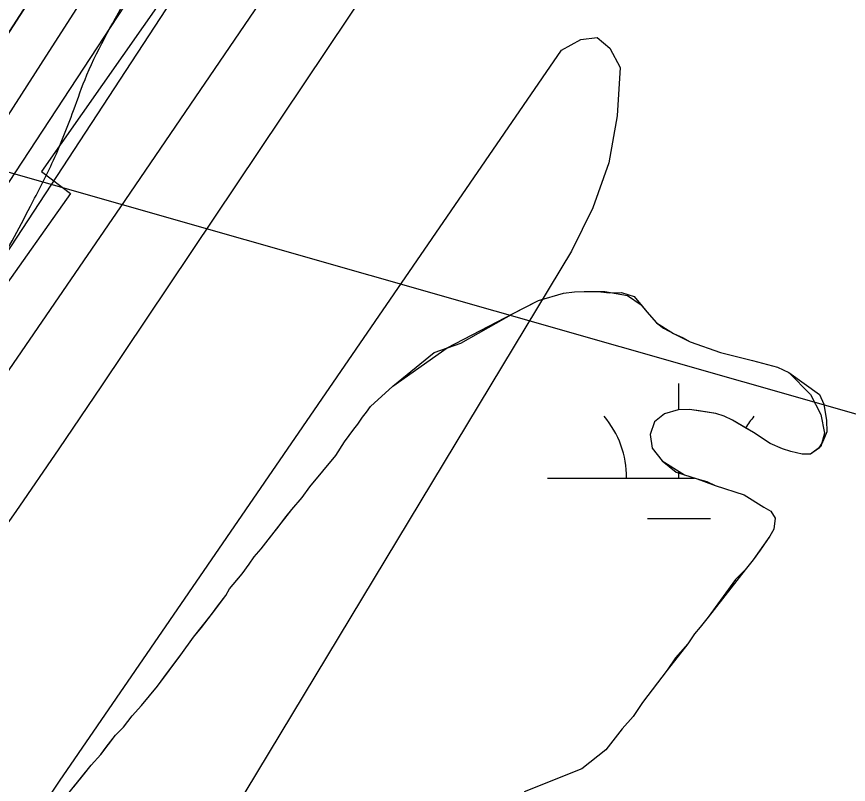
# Model space of a CAD drawing. Extents: x 3297735 to 3335592, y 670436 to 695807.
# Drawn here: x 3320306.8 to 3320623.4, y 689124.4 to 689416.7 of the extents above; entities that cross this region are included whole.
import ezdxf

# ---------------------------------------------------------------- set-up
doc = ezdxf.new("R2010")
doc.units = 0
for name, color, linetype in [('V-RIVR-EDGE', 7, 'Continuous'), ('V-ROAD-CNTR', 7, 'Continuous'), ('V-RRAP-RVMT', 7, 'Continuous'), ('V-SITE-VEGE', 7, 'Continuous'), ('V-TOPO-DPTH', 7, 'Continuous'), ('V-TOPO-MAJR', 7, 'Continuous'), ('V-TOPO-MINR', 7, 'Continuous'), ('V-TOPO-WATR', 7, 'Continuous'), ('V-UTIL-LINE', 7, 'Continuous'), ('V-WETL-SWMP', 7, 'Continuous')]:
    doc.layers.add(name, color=color, linetype=linetype)

msp = doc.modelspace()

# ---------------------------------------------------------------- linework, layer by layer
at = {"layer": 'V-RIVR-EDGE'}
msp.add_spline([(3319721.91, 688607.25), (3319733.2, 688627.78), (3319739.82, 688637.46), (3319746.04, 688644.42), (3319750.72, 688655.27), (3319752.28, 688659.14), (3319762.01, 688671.92), (3319781.47, 688699.79), (3319792.76, 688716.44), (3319801.32, 688726.89), (3319810.26, 688738.11), (3319819.98, 688747.01), (3319825.43, 688754.75), (3319830.49, 688762.88), (3319835.55, 688770.63), (3319840.23, 688780.31), (3319844.52, 688791.16), (3319846.86, 688795.42), (3319851.13, 688797.35), (3319854.24, 688799.66), (3319861.24, 688808.95), (3319869.41, 688820.96), (3319874.87, 688831.03), (3319884.99, 688845.35), (3319893.93, 688856.57), (3319900.54, 688860.82), (3319908.31, 688869.72), (3319918.43, 688881.33), (3319923.49, 688889.46), (3319928.16, 688897.21), (3319932.06, 688904.95), (3319939.44, 688912.69), (3319951.5, 688924.3), (3319955, 688930.88), (3319970.57, 688952.17), (3319976.4, 688958.36), (3319980.68, 688966.5), (3319987.3, 688976.95), (3319991.2, 688986.25), (3319997.81, 688992.82), (3320004.81, 689000.56), (3320006.38, 689006.76), (3320010.27, 689012.96), (3320018.06, 689024.96), (3320025.07, 689035.8), (3320031.68, 689044.71), (3320039.46, 689054.38), (3320044.52, 689060.57), (3320057.73, 689071.4), (3320064.34, 689077.2), (3320070.17, 689082.23), (3320074.45, 689090.36), (3320085.73, 689104.68), (3320093.52, 689116.3), (3320109.84, 689130.22), (3320125, 689144.14), (3320145.59, 689159.99), (3320166.96, 689177), (3320184.06, 689191.31), (3320194.55, 689197.87), (3320205.42, 689204.44), (3320211.64, 689209.85), (3320219.42, 689219.53), (3320234.59, 689238.11), (3320241.98, 689244.68), (3320253.64, 689257.45), (3320273.09, 689279.5), (3320283.99, 689297.32), (3320297.61, 689318.61), (3320312.03, 689344.56), (3320320.21, 689360.83), (3320328.41, 689380.97), (3320333.48, 689394.53), (3320349.85, 689425.9), (3320363.1, 689453.41), (3320368.17, 689465.42), (3320370.9, 689469.67), (3320379.06, 689477.41), (3320388.4, 689489.8), (3320394.62, 689499.09), (3320395.41, 689505.29), (3320397.76, 689513.82), (3320403.21, 689520.78), (3320409.04, 689527.75), (3320417.6, 689536.65), (3320423.43, 689544.39), (3320428.49, 689552.52), (3320431.24, 689564.54), (3320432.02, 689568.03), (3320442.14, 689581.19), (3320451.87, 689595.12), (3320462.77, 689612.93), (3320469.38, 689621.06), (3320477.55, 689631.51), (3320493.51, 689653.19), (3320500.9, 689665.19), (3320506.36, 689674.1), (3320514.54, 689688.82), (3320523.5, 689705.47), (3320534.4, 689723.28), (3320539.06, 689727.15), (3320544.9, 689735.28), (3320551.13, 689744.18), (3320556.58, 689752.7), (3320560.87, 689764.32), (3320568.26, 689774), (3320574.5, 689785.23), (3320578.79, 689794.53), (3320583.07, 689802.27), (3320590.86, 689815.83), (3320602.92, 689833.25), (3320613.43, 689849.12), (3320622.79, 689866.94), (3320636.42, 689890.17), (3320646.93, 689907.21), (3320658.22, 689926.96), (3320664.85, 689940.13), (3320664.87, 689948.66), (3320667.22, 689956.02), (3320676.55, 689968.02), (3320685.11, 689978.08), (3320691.73, 689991.25), (3320701.47, 690006.35), (3320706.14, 690016.04), (3320709.66, 690026.11), (3320715.89, 690035.79), (3320728.33, 690049.33), (3320741.18, 690068.69), (3320754.02, 690086.5), (3320761.81, 690100.44), (3320770.77, 690116.32), (3320777.39, 690127.16), (3320786.73, 690139.93), (3320794.89, 690149.22), (3320800.73, 690155.41), (3320806.18, 690166.26), (3320810.47, 690174), (3320820.98, 690192.59), (3320823.74, 690207.71), (3320829.97, 690218.16), (3320840.87, 690235.59), (3320854.1, 690256.5), (3320864.22, 690271.59), (3320869.28, 690277.01), (3320870.45, 690281.27), (3320876.68, 690289.4), (3320887.57, 690302.95), (3320901.57, 690319.98), (3320912.08, 690333.52), (3320919.47, 690342.43), (3320924.52, 690348.23), (3320932.3, 690356.35), (3320941.26, 690371.46), (3320956.44, 690393.91), (3320969.67, 690415.21), (3320973.57, 690422.57), (3320982.13, 690434.96), (3320987.2, 690444.64), (3320994.21, 690457.03), (3321000.83, 690467.87), (3321008.23, 690481.04), (3321017.97, 690500.02), (3321024.59, 690511.64), (3321030.43, 690518.6), (3321035.5, 690530.22), (3321040.94, 690537.19), (3321055.35, 690559.26), (3321068.58, 690577.84), (3321078.31, 690594.1), (3321086.87, 690605.72), (3321095.82, 690616.94), (3321102.82, 690625.84), (3321107.51, 690637.85), (3321113.34, 690645.6), (3321117.63, 690655.67), (3321123.87, 690670), (3321130.5, 690682.39), (3321142.57, 690701.37), (3321156.19, 690722.28), (3321168.65, 690743.19), (3321171.38, 690749.38), (3321176.05, 690754.41), (3321177.22, 690758.29), (3321181.12, 690767.2), (3321185.79, 690774.17), (3321192.03, 690789.28), (3321204.89, 690814.45), (3321214.25, 690834.98), (3321218.93, 690845.83), (3321223.61, 690855.12), (3321229.85, 690869.85), (3321238.03, 690883.79), (3321242.33, 690899.29), (3321247.41, 690912.46), (3321254.43, 690927.96), (3321263, 690946.55), (3321269.64, 690962.82), (3321273.93, 690973.67), (3321278.23, 690986.07), (3321286.44, 691015.52), (3321288.78, 691021.72), (3321293.84, 691028.3), (3321297.35, 691034.5), (3321303.19, 691045.34), (3321306.32, 691054.64), (3321308.29, 691066.66), (3321310.63, 691073.63), (3321314.52, 691079.44), (3321318.04, 691090.29), (3321320.01, 691103.08), (3321324.31, 691115.87), (3321326.26, 691120.13), (3321332.09, 691125.16), (3321336.76, 691133.68), (3321337.17, 691140.65), (3321337.18, 691146.47), (3321338.37, 691158.49), (3321341.12, 691172.44), (3321349.71, 691192.98), (3321372.69, 691236.35), (3321389.06, 691268.5), (3321398.41, 691284.38), (3321404.65, 691298.32), (3321407.38, 691307.24), (3321407.39, 691310.73), (3321407.79, 691316.15), (3321414.41, 691325.06), (3321416.76, 691334.75), (3321417.94, 691344.05), (3321422.24, 691356.06), (3321434.34, 691385.89), (3321448.39, 691422.7), (3321456.19, 691442.46), (3321462.05, 691458.34), (3321462.85, 691466.87), (3321467.91, 691477.72), (3321474.92, 691488.17), (3321481.15, 691497.85), (3321481.54, 691500.57), (3321489.74, 691519.94), (3321499.87, 691542.02), (3321510.79, 691564.87), (3321521.69, 691581.91), (3321529.1, 691598.18), (3321538.84, 691619.09), (3321550.12, 691632.64), (3321559.06, 691640.76), (3321566.84, 691650.44), (3321566.47, 691655.48), (3321567.25, 691659.74), (3321572.7, 691664.77), (3321581.26, 691676.38), (3321584.38, 691684.91), (3321587.11, 691693.43), (3321593.35, 691706.6), (3321601.92, 691721.7), (3321610.87, 691733.32), (3321617.87, 691739.5), (3321620.99, 691748.8), (3321624.5, 691755), (3321632.28, 691766.23), (3321637.34, 691773.97), (3321638.14, 691784.44), (3321641.66, 691795.29), (3321645.96, 691809.63), (3321651.03, 691820.47), (3321653.37, 691824.35), (3321658.42, 691828.99), (3321665.02, 691832.07), (3321673.18, 691838.64), (3321680.2, 691853.75), (3321683.72, 691866.15), (3321687.24, 691878.94), (3321691.93, 691892.5), (3321697.77, 691904.12), (3321704.38, 691909.54), (3321711, 691920.77), (3321724.23, 691939.74), (3321729.68, 691949.8), (3321733.59, 691959.49), (3321746.04, 691978.85), (3321765.1, 692000.13), (3321767.83, 692005.55), (3321769.01, 692012.53), (3321772.52, 692019.89), (3321782.64, 692034.6), (3321793.52, 692045.43), (3321802.86, 692057.43), (3321811.04, 692071.76), (3321820.77, 692085.31), (3321837.5, 692109.31), (3321852.67, 692125.56), (3321856.95, 692134.47), (3321865.51, 692146.08), (3321874.07, 692158.09), (3321882.62, 692162.33), (3321885.73, 692165.42), (3321887.31, 692179.77), (3321889.66, 692189.46), (3321896.67, 692199.14), (3321906.39, 692208.81), (3321914.56, 692218.87), (3321921.95, 692230.87), (3321931.31, 692249.47), (3321940.25, 692259.91), (3321951.52, 692266.48), (3321951.14, 692271.52), (3321953.48, 692276.17), (3321960.48, 692283.13), (3321960.49, 692288.17), (3321960.5, 692292.05), (3321966.73, 692300.96), (3321976.84, 692312.95), (3321985.4, 692326.12), (3321999.02, 692342.37), (3322004.07, 692347.79), (3322006.8, 692355.15), (3322018.86, 692369.86), (3322032.48, 692387.27), (3322035.98, 692394.25), (3322046.88, 692410.89), (3322053.89, 692419.41), (3322062.45, 692431.8), (3322080.36, 692459.29), (3322099.43, 692486.77), (3322109.15, 692500.71), (3322113.45, 692513.5), (3322120.08, 692527.44), (3322124.37, 692536.35), (3322130.59, 692544.09), (3322144.19, 692555.69), (3322154.3, 692563.42), (3322157.8, 692568.07), (3322157.81, 692573.5), (3322158.99, 692580.09), (3322165.23, 692595.2), (3322169.9, 692601), (3322176.9, 692609.9), (3322181.58, 692618.04), (3322185.48, 692627.33), (3322187.82, 692635.08), (3322190.16, 692638.96), (3322199.11, 692652.12), (3322206.11, 692660.24), (3322215.05, 692669.14), (3322221.67, 692679.21), (3322228.68, 692689.66), (3322230.65, 692701.29), (3322234.15, 692707.1), (3322239.98, 692713.68), (3322240.78, 692721.82), (3322246.62, 692732.28), (3322257.13, 692747.76), (3322269.19, 692761.31), (3322281.64, 692779.5), (3322287.08, 692784.53), (3322289.82, 692793.44), (3322298.4, 692811.26), (3322311.23, 692827.9), (3322325.25, 692849.2), (3322340.82, 692872.04), (3322357.55, 692894.49), (3322366.5, 692909.98), (3322374.67, 692919.27), (3322378.18, 692925.85), (3322378.19, 692932.44), (3322378.2, 692936.32), (3322380.16, 692941.75), (3322387.16, 692950.65), (3322397.3, 692972.73), (3322404.3, 692982.41), (3322407.81, 692990.54), (3322418.32, 693006.42), (3322430.38, 693021.51), (3322439.35, 693040.49), (3322447.92, 693056.37), (3322451.06, 693071.49), (3322451.87, 693088.16), (3322455.41, 693108.32), (3322461.66, 693123.43), (3322462.07, 693131.96), (3322461.33, 693147.08), (3322471.06, 693161.02), (3322480.02, 693177.67), (3322484.71, 693192.01), (3322487.85, 693207.9), (3322490.57, 693210.61), (3322500.3, 693224.93), (3322521.3, 693248.15), (3322539.95, 693264), (3322547.34, 693272.91), (3322550.08, 693282.59), (3322550.88, 693291.9), (3322552.45, 693297.71), (3322564.89, 693311.64), (3322570.72, 693318.61), (3322576.95, 693326.74), (3322580.47, 693340.69), (3322590.2, 693351.91), (3322600.3, 693359.25), (3322603.79, 693359.25), (3322609.2, 693353.42), (3322618.52, 693357.27), (3322625.13, 693363.85), (3322634.47, 693378.56), (3322653.93, 693404.88), (3322678.44, 693438.95), (3322692.84, 693458.69), (3322701, 693465.26), (3322708.76, 693467.96), (3322714.21, 693474.54), (3322719.66, 693481.51), (3322729.79, 693501.26), (3322740.68, 693515.19), (3322746.53, 693526.81), (3322752.77, 693541.92), (3322764.43, 693554.69), (3322769.49, 693562.82), (3322774.19, 693578.71), (3322781.2, 693591.1), (3322787.42, 693598.84), (3322795.21, 693610.46), (3322799.12, 693622.47), (3322801.47, 693634.49), (3322804.6, 693643.4), (3322808.49, 693648.82), (3322813.15, 693654.23), (3322817.07, 693670.51), (3322820.98, 693684.08), (3322828, 693699.57), (3322828.79, 693704.61), (3322829.58, 693711.2), (3322831.15, 693715.46), (3322838.93, 693727.85), (3322846.35, 693746.06), (3322854.15, 693763.88), (3322858.81, 693768.14), (3322865.03, 693775.88), (3322871.27, 693789.05), (3322877.11, 693797.95), (3322877.51, 693803.38), (3322881.8, 693810.74), (3322885.32, 693822.75), (3322886.52, 693837.48), (3322887.31, 693846.79), (3322888.49, 693852.22), (3322893.57, 693866.16), (3322903.7, 693885.14), (3322914.59, 693899.85), (3322916.94, 693906.83), (3322916.96, 693914.97), (3322915.81, 693921.56), (3322917, 693934.75), (3322920.53, 693950.25), (3322928.35, 693973.5), (3322938.09, 693991.7), (3322943.16, 694004.1), (3322945.88, 694005.64), (3322947.06, 694014.95), (3322947.71, 694018)], degree=3, dxfattribs=at)
at = {"layer": 'V-ROAD-CNTR'}
msp.add_spline([(3321115.64, 689341.57), (3320860.23, 689006.78), (3320525.5, 688555.88), (3320190.52, 688114.56), (3319698.35, 687479.71), (3319438.48, 687141.6)], degree=3, dxfattribs=at)
at = {"layer": 'V-RRAP-RVMT'}
for p, q in [((3320389.75, 689462.93), (3320316.28, 689357.8)), ((3320316.28, 689357.8), (3320327.23, 689349.42)), ((3320327.23, 689349.42), (3320178.74, 689139.31))]:
    msp.add_line(p, q, dxfattribs=at)
at = {"layer": 'V-SITE-VEGE'}
for points in [[(3320324.07, 689118.03), (3320335.16, 689131.81), (3320338.75, 689135.79), (3320344.44, 689143.13), (3320347.44, 689146.2), (3320350.74, 689150.48), (3320354.34, 689154.47), (3320360.33, 689161.82), (3320369.31, 689173.75), (3320374.09, 689180.47), (3320380.98, 689189.05), (3320386.36, 689196.39), (3320387.85, 689198.83), (3320392.65, 689204.65), (3320395.34, 689208.32), (3320397.13, 689211.07), (3320399.83, 689214.13), (3320411.51, 689229.13), (3320415.41, 689233.72), (3320418.4, 689237.7), (3320428.28, 689249.64), (3320431.57, 689254.83), (3320435.16, 689259.73), (3320436.66, 689261.56), (3320438.45, 689264.31), (3320439.95, 689266.15), (3320441.44, 689268.29), (3320449.96, 689276.07), (3320465.76, 689288.9), (3320475.83, 689292.38), (3320496.05, 689303.85), (3320505.49, 689308.7), (3320514.95, 689311.43), (3320519.17, 689312.01), (3320528.13, 689312.1), (3320532.36, 689311.62), (3320537.1, 689311.67), (3320541.87, 689310.14), (3320546.67, 689304.39), (3320550.41, 689300.2), (3320553.07, 689298.12), (3320556.78, 689296.05), (3320560.49, 689294.51), (3320563.14, 689292.96), (3320574.79, 689288.86), (3320586.95, 689285.83), (3320596.47, 689283.29), (3320600.71, 689281.23), (3320612.4, 689272.91), (3320614.03, 689269.24), (3320615.15, 689262.92), (3320615.19, 689258.7), (3320613.65, 689254.99), (3320612.1, 689252.34), (3320608.95, 689250.2), (3320605.79, 689250.16), (3320601.56, 689251.17), (3320598.39, 689252.19), (3320593.62, 689254.25), (3320587.25, 689258.41)], [(3320587.25, 689258.41), (3320579.28, 689263.07), (3320576.1, 689264.61), (3320572.93, 689265.64), (3320562.89, 689267.11), (3320558.67, 689267.07), (3320553.4, 689265.55), (3320549.59, 689262.47), (3320547.92, 689257.69), (3320548.77, 689252.4), (3320552.53, 689247.68), (3320557.87, 689243.33), (3320565.81, 689240.77), (3320569.51, 689239.76), (3320572.69, 689238.21), (3320583.8, 689234.64), (3320591.24, 689229.97), (3320593.89, 689228.41), (3320595.5, 689225.8), (3320595.02, 689221.57), (3320593.46, 689218.92), (3320587.23, 689209.88), (3320584.11, 689206.16), (3320580.46, 689202.43), (3320570.06, 689188.08), (3320566.94, 689184.35), (3320564.85, 689181.69), (3320562.26, 689177.97), (3320557.56, 689172.65), (3320554.45, 689167.87), (3320545.09, 689155.64), (3320541.45, 689150.33), (3320537.29, 689145.54), (3320531.04, 689137.56), (3320521.89, 689130.4), (3320499.96, 689121.61)]]:
    msp.add_lwpolyline(points, dxfattribs=at)
at = {"layer": 'V-TOPO-DPTH'}
for points in [[(3320683.24, 689999.44), (3320669.16, 689977.35), (3320655.05, 689955.27), (3320640.89, 689933.22), (3320626.71, 689911.19), (3320275.49, 689367.01), (3320256.11, 689337.26), (3320236.56, 689307.62), (3320216.75, 689278.16), (3320196.78, 689248.8), (3320176.52, 689219.64), (3320156.04, 689190.64), (3320135.24, 689161.87), (3320114.23, 689133.24), (3320054.85, 689053.3), (3320003.89, 688984.89), (3319952.79, 688916.58), (3319901.5, 688848.43), (3319850.07, 688780.37), (3319671.76, 688545.1)], [(3320683.24, 689999.44), (3320669.16, 689977.35), (3320655.05, 689955.27), (3320640.89, 689933.22), (3320626.71, 689911.19), (3320275.49, 689367.01), (3320256.11, 689337.26), (3320236.56, 689307.62), (3320216.75, 689278.16), (3320196.78, 689248.8), (3320176.52, 689219.64), (3320156.04, 689190.64), (3320135.24, 689161.87), (3320114.23, 689133.24), (3320054.85, 689053.3), (3320003.89, 688984.89), (3319952.79, 688916.58), (3319901.5, 688848.43), (3319850.07, 688780.37), (3319671.76, 688545.1)], [(3319719.48, 688552.71), (3319934.81, 688833.9), (3319977.14, 688889.61), (3320019.17, 688945.53), (3320060.77, 689001.78), (3320102.08, 689058.25), (3320172.7, 689155.58), (3320178.42, 689163.59), (3320184.07, 689171.64), (3320189.6, 689179.77), (3320195.05, 689187.96), (3320410.01, 689515.72), (3320455.96, 689586.06), (3320501.75, 689656.51), (3320547.28, 689727.12), (3320592.64, 689797.84), (3320674.76, 689926.39), (3320678.93, 689932.92), (3320683.11, 689939.45), (3320687.3, 689945.97), (3320691.48, 689952.5), (3320721.55, 689999.29)]]:
    msp.add_lwpolyline(points, dxfattribs=at)
at = {"layer": 'V-TOPO-MAJR'}
msp.add_lwpolyline([(3319735.86, 688489.06), (3320203.29, 689088.89), (3320220.96, 689111.79), (3320238.49, 689134.81), (3320255.78, 689157.99), (3320272.94, 689181.29), (3320289.83, 689204.77), (3320306.54, 689228.39), (3320322.97, 689252.19), (3320339.21, 689276.14), (3320716.35, 689839.28), (3320735.21, 689867.53), (3320754.02, 689895.81), (3320772.75, 689924.14), (3320791.43, 689952.51), (3320828.23, 690008.56)], dxfattribs=at)
at = {"layer": 'V-TOPO-MINR'}
for points in [[(3319798.87, 688599.05), (3319825.46, 688633.74), (3319851.87, 688668.56), (3319878.18, 688703.47), (3320180.65, 689106.86), (3320197.19, 689129.21), (3320213.54, 689151.69), (3320229.61, 689174.38), (3320245.48, 689197.21), (3320346.47, 689344.37), (3320410.61, 689438.6), (3320474.29, 689533.14), (3320537.26, 689628.16), (3320599.75, 689723.49), (3320706.38, 689887.47), (3320715.2, 689901.05), (3320724.01, 689914.64), (3320732.79, 689928.25), (3320741.56, 689941.86), (3321014.94, 690366.99)], [(3319695.38, 688548.91), (3320099.8, 689080.38), (3320112.15, 689096.73), (3320124.41, 689113.14), (3320136.55, 689129.64), (3320148.61, 689146.19), (3320169.33, 689174.86), (3320170.95, 689177.14), (3320172.56, 689179.43), (3320174.14, 689181.75), (3320175.69, 689184.08), (3320221.75, 689253.91), (3320246.26, 689291.21), (3320270.68, 689328.56), (3320294.97, 689366), (3320319.17, 689403.5), (3320632.02, 689890.01), (3320650.47, 689918.73), (3320668.91, 689947.45), (3320687.33, 689976.19), (3320705.74, 690004.94)], [(3319719.48, 688552.71), (3319934.81, 688833.9), (3319977.14, 688889.61), (3320019.17, 688945.53), (3320060.77, 689001.78), (3320102.08, 689058.25), (3320172.7, 689155.58), (3320178.42, 689163.59), (3320184.07, 689171.64), (3320189.6, 689179.77), (3320195.05, 689187.96), (3320410.01, 689515.72), (3320455.96, 689586.06), (3320501.75, 689656.51), (3320547.28, 689727.12), (3320592.64, 689797.84), (3320674.76, 689926.39), (3320678.93, 689932.92), (3320683.11, 689939.45), (3320687.3, 689945.97), (3320691.48, 689952.5), (3320721.55, 689999.29)], [(3319744, 688556.5), (3319812.45, 688645.33), (3319866.2, 688715.67), (3319919.58, 688786.29), (3319972.4, 688857.33), (3320024.84, 688928.66), (3320176.08, 689136.07), (3320185.97, 689149.86), (3320195.72, 689163.75), (3320205.26, 689177.78), (3320214.66, 689191.91), (3320679.08, 689901.92), (3320682.23, 689906.76), (3320685.37, 689911.61), (3320688.48, 689916.48), (3320691.59, 689921.35), (3320694.69, 689926.22), (3320697.8, 689931.09), (3320700.92, 689935.96), (3320704.05, 689940.81), (3320719.98, 689965.46), (3320731.02, 689982.68), (3320741.99, 689999.94)], [(3320312, 689109.11), (3320323.11, 689125.69), (3320514.24, 689403.98), (3320521.5, 689408), (3320527.79, 689408.78), (3320532.65, 689404.7), (3320536.54, 689397.37), (3320535.41, 689378.95), (3320532.27, 689361.06), (3320526.14, 689343.96), (3320518.01, 689327.39), (3320367.42, 689077.82)]]:
    msp.add_lwpolyline(points, dxfattribs=at)
at = {"layer": 'V-TOPO-WATR'}
msp.add_lwpolyline([(3319671.76, 688545.1), (3319850.07, 688780.37), (3319901.5, 688848.43), (3319952.79, 688916.58), (3320003.89, 688984.89), (3320054.85, 689053.3), (3320114.23, 689133.24), (3320135.24, 689161.87), (3320156.04, 689190.64), (3320176.52, 689219.64), (3320196.78, 689248.8), (3320216.75, 689278.16), (3320236.56, 689307.62), (3320256.11, 689337.26), (3320275.49, 689367.01), (3320626.71, 689911.19), (3320640.89, 689933.22), (3320655.05, 689955.27), (3320669.16, 689977.35), (3320683.24, 689999.44)], dxfattribs=at)
at = {"layer": 'V-UTIL-LINE'}
msp.add_line((3320794.04, 689217.49), (3315626.29, 690692.6), dxfattribs=at)
at = {"layer": 'V-WETL-SWMP'}
for p, q in [((3320558.93, 689267.07), (3320558.93, 689277.07)), ((3320558.93, 689241.07), (3320558.93, 689243.64)), ((3320508.93, 689241.07), (3320564.87, 689241.07)), ((3320546.93, 689225.64), (3320570.93, 689225.64))]:
    msp.add_line(p, q, dxfattribs=at)
for points in [[(3320360.33, 689161.82), (3320364.22, 689167.02), (3320369.31, 689173.75), (3320374.09, 689180.47), (3320377.09, 689184.15), (3320380.98, 689189.05), (3320383.37, 689192.41), (3320386.36, 689196.39), (3320387.85, 689198.83), (3320390.55, 689202.2), (3320392.65, 689204.65), (3320395.34, 689208.32), (3320397.13, 689211.07), (3320399.83, 689214.13), (3320403.43, 689218.72), (3320405.82, 689221.78), (3320409.41, 689226.37), (3320411.51, 689229.13), (3320415.41, 689233.72), (3320418.4, 689237.7), (3320428.29, 689249.64), (3320431.57, 689254.83), (3320435.16, 689259.73), (3320436.66, 689261.56), (3320438.45, 689264.31), (3320439.95, 689266.15), (3320441.44, 689268.29), (3320449.97, 689276.07), (3320470.71, 689290.61), (3320496.05, 689303.85), (3320499.2, 689305.46), (3320505.49, 689308.69), (3320514.95, 689311.43), (3320519.17, 689312), (3320522.86, 689312.04), (3320530.65, 689312.06), (3320539.3, 689310.52), (3320544.54, 689307), (3320546.67, 689304.39), (3320550.41, 689300.2), (3320556.78, 689296.05), (3320563.14, 689292.96), (3320574.79, 689288.86), (3320586.95, 689285.83), (3320596.47, 689283.29), (3320600.71, 689281.23), (3320608.96, 689272.91), (3320612.97, 689265.31), (3320614.36, 689258.11), (3320612.88, 689253.07), (3320608.95, 689250.2), (3320605.79, 689250.16), (3320601.56, 689251.17), (3320598.39, 689252.19), (3320593.62, 689254.25), (3320587.24, 689258.4), (3320584.59, 689259.96), (3320579.28, 689263.07), (3320576.1, 689264.61), (3320572.93, 689265.64), (3320566.59, 689266.62), (3320562.89, 689267.11), (3320558.67, 689267.07), (3320553.4, 689265.55), (3320549.59, 689262.47), (3320547.92, 689257.69), (3320548.77, 689252.4), (3320552.53, 689247.68), (3320561.04, 689242.3), (3320565.81, 689240.77), (3320572.69, 689238.21), (3320583.8, 689234.64), (3320591.24, 689229.97), (3320593.89, 689228.41), (3320595.5, 689225.79), (3320595.02, 689221.57), (3320593.46, 689218.92), (3320589.83, 689213.6), (3320587.23, 689209.88), (3320584.11, 689206.16), (3320570.06, 689188.08), (3320566.93, 689184.35), (3320564.85, 689181.69), (3320562.26, 689177.97), (3320554.45, 689167.87), (3320550.81, 689163.08), (3320545.09, 689155.64), (3320541.45, 689150.33), (3320537.29, 689145.54), (3320531.04, 689137.56), (3320521.89, 689130.4), (3320499.96, 689121.61)], [(3320328.56, 689123.54), (3320332.76, 689128.75), (3320335.15, 689131.81), (3320338.75, 689135.79), (3320340.85, 689138.54), (3320344.44, 689143.13), (3320347.44, 689146.2), (3320350.74, 689150.48), (3320354.34, 689154.47), (3320360.33, 689161.82)]]:
    msp.add_lwpolyline(points, dxfattribs=at)
for centre, start, end in [((3320503.69, 689241.55), 359.2282, 40.7718), ((3320614.17, 689241.55), 139.2282, 148.1263)]:
    msp.add_arc(centre, 35.25, start, end, dxfattribs=at)

doc.saveas('drawing.dxf')
